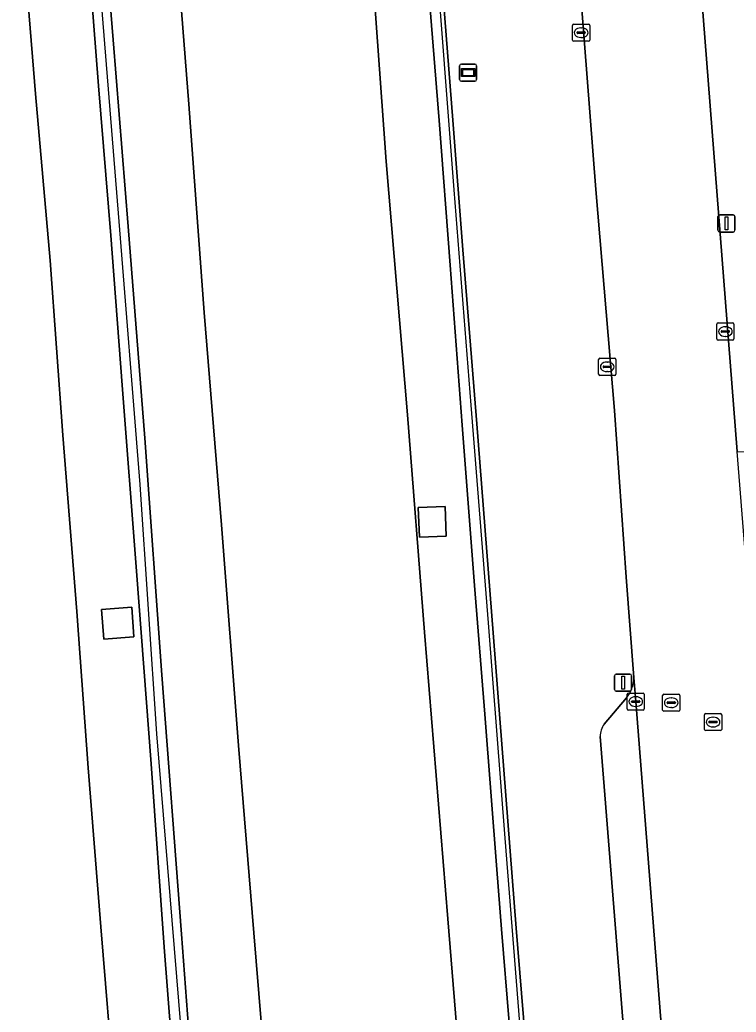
# Model space of a CAD drawing. Extents: x 157692 to 159674, y 381452 to 383291.
# Drawn here: x 157854.4 to 157896.1, y 381770 to 381827.8 of the extents above; entities that cross this region are included whole.
import ezdxf

# ---------------------------------------------------------------- set-up
doc = ezdxf.new("R2010")
doc.units = 0
for name, color, linetype in [('IMGEO_Berm_groen', 7, 'Continuous'), ('IMGEO_Geluidsscherm', 7, 'Continuous'), ('IMGEO_Groenvoorziening', 7, 'Continuous'), ('IMGEO_Kolk', 7, 'Continuous'), ('IMGEO_Lichtmast', 7, 'Continuous'), ('IMGEO_Muur', 7, 'Continuous'), ('IMGEO_Parkeervlak_open', 7, 'Continuous'), ('IMGEO_Rijbaan_autosnelweg', 7, 'Continuous'), ('IMGEO_Rijbaan_autoweg', 7, 'Continuous'), ('IMGEO_Rijbaan_lokaal_gesloten', 7, 'Continuous'), ('IMGEO_Rioolput', 7, 'Continuous'), ('IMGEO_Terreindeel_gesloten', 7, 'Continuous'), ('IMGEO_Voetpad_open', 7, 'Continuous'), ('IMGEO_Wegwijzer', 7, 'Continuous')]:
    doc.layers.add(name, color=color, linetype=linetype)

msp = doc.modelspace()

# ---------------------------------------------------------------- linework, layer by layer
at = {"layer": 'IMGEO_Berm_groen'}
for points in [[(157858.911, 381838.09), (157859.838, 381826.588), (157860.71, 381815.729), (157861.68, 381803.41), (157862.684, 381789.628), (157863.821, 381774.538), (157864.981, 381759.018), (157865.914, 381747.818), (157866.94, 381735.675), (157867.965, 381722.303), (157868.994, 381709.276)], [(157854.41, 381834.69), (157855.323, 381823.446), (157856.177, 381813.75), (157856.906, 381803.574), (157857.725, 381793.316), (157858.397, 381784.214), (157859.119, 381774.964), (157859.928, 381765.309), (157860.695, 381754.402), (157861.352, 381746.808), (157861.478, 381745.198), (157864.704, 381745.475), (157864.829, 381743.908), (157863.26, 381743.826), (157863.248, 381744.393), (157861.548, 381744.296), (157862.145, 381736.635), (157862.948, 381727.087), (157863.732, 381717.086), (157864.635, 381706.057)], [(157867.915, 381709.715), (157867.171, 381719.374), (157866.318, 381729.867), (157865.523, 381739.673), (157864.989, 381746.563), (157864.461, 381752.914), (157863.617, 381763.257), (157862.806, 381773.774), (157862.051, 381784.444), (157861.203, 381795.67), (157860.376, 381806.488), (157859.703, 381815.202), (157858.987, 381823.914), (157858.251, 381833.422)], [(157885.711, 381734.42), (157884.966, 381743.588), (157884.182, 381753.692), (157883.34, 381763.97), (157882.447, 381774.827), (157882.173, 381778.304), (157881.488, 381787.341), (157880.879, 381794.83), (157880.152, 381804.166), (157879.468, 381813.482), (157878.811, 381821.896), (157877.88, 381833.462)], [(157873.682, 381705.524), (157873, 381713.591), (157871.967, 381726.294), (157871.057, 381737.862), (157870.022, 381750.608), (157869.025, 381762.603), (157868.028, 381774.618), (157867.132, 381785.518), (157866.157, 381798.354), (157865.141, 381810.714), (157864.246, 381822.842), (157863.541, 381831.749)], [(157874.844, 381831.878), (157875.738, 381819.514), (157876.969, 381804.757), (157877.974, 381792.105), (157879.326, 381775.432), (157881.117, 381753.472), (157882.892, 381729.72), (157883.254, 381725.724), (157885.037, 381725.795), (157885.101, 381724.205), (157883.385, 381724.136), (157884.249, 381713.789), (157885.718, 381694.582)]]:
    msp.add_lwpolyline(points, dxfattribs=at)
for points in [[(157877.668, 381797.642), (157877.598, 381799.365), (157879.167, 381799.428), (157879.237, 381797.705)], [(157859.162, 381793.424), (157860.921, 381793.562), (157861.055, 381791.843), (157859.296, 381791.706)]]:
    msp.add_lwpolyline(points, close=True, dxfattribs=at)
at = {"layer": 'IMGEO_Geluidsscherm'}
for points in [[(157874.053, 381638.712), (157872.666, 381656.094), (157871.737, 381668.027), (157870.721, 381681.637), (157869.567, 381696.23), (157868.32, 381712.586), (157867.159, 381726.489), (157865.954, 381741.209), (157864.809, 381756.45), (157863.806, 381768.982), (157862.385, 381786.19), (157861.408, 381800.707), (157860.147, 381816.502), (157858.882, 381832.382), (157857.547, 381849.595), (157856.042, 381866.756), (157854.906, 381881.824), (157854.737, 381883.41), (157854.585, 381886.29)], [(157894.139, 381641.124), (157893.247, 381651.551), (157892.35, 381662.063), (157891.41, 381672.573), (157890.762, 381680.814), (157889.905, 381691.372), (157889.058, 381701.758), (157888.118, 381712.268), (157887.113, 381724.843), (157885.957, 381739.479), (157885.015, 381750.851), (157883.817, 381765.443), (157882.659, 381780.122), (157881.699, 381792.657), (157880.689, 381805.318), (157879.686, 381817.851), (157878.57, 381832.532), (157877.418, 381847.083), (157876.408, 381859.744), (157875.211, 381874.335), (157874.447, 381884.768)]]:
    msp.add_lwpolyline(points, dxfattribs=at)
at = {"layer": 'IMGEO_Groenvoorziening'}
for points in [[(157890.15, 381789.481), (157889.707, 381795.306), (157889.026, 381805.007), (157887.941, 381817.88), (157885.063, 381854.884)], [(157878.695, 381833.548), (157879.607, 381821.916), (157880.198, 381814.361), (157881.01, 381804.232), (157881.864, 381793.308), (157883.305, 381774.894), (157884.565, 381759.53), (157885.416, 381748.649), (157886.078, 381740.56), (157886.734, 381732.168), (157887.411, 381723.799), (157888.108, 381715.453), (157889.505, 381698.696)], [(157888.417, 381786.762), (157889.73, 381788.294)], [(157891.913, 381739.433), (157888.184, 381786.041)]]:
    msp.add_lwpolyline(points, dxfattribs=at)
for centre, radius, start, end in [((157888.317, 381789.462), 1.833, 320.43165, 0.59741), ((157889.57, 381785.991), 1.387, 146.2336, 177.94865)]:
    msp.add_arc(centre, radius, start, end, dxfattribs=at)
at = {"layer": 'IMGEO_Kolk'}
for p, q in [((157886.585, 381826.577), (157886.585, 381827.429)), ((157886.66, 381827.503), (157887.512, 381827.503)), ((157887.073, 381827.283), (157887.098, 381827.283)), ((157887.586, 381827.429), (157887.586, 381826.577)), ((157886.844, 381826.997), (157886.844, 381827.009)), ((157887.282, 381826.96), (157886.884, 381826.96)), ((157886.887, 381827.046), (157887.285, 381827.046)), ((157887.096, 381826.723), (157887.071, 381826.723)), ((157887.328, 381827.009), (157887.328, 381826.997)), ((157887.512, 381826.503), (157886.66, 381826.503)), ((157894.98, 381809.184), (157894.98, 381810.036)), ((157895.055, 381810.11), (157895.907, 381810.11)), ((157895.981, 381810.036), (157895.981, 381809.184)), ((157895.239, 381809.604), (157895.239, 381809.616)), ((157895.677, 381809.567), (157895.279, 381809.567)), ((157895.282, 381809.653), (157895.68, 381809.653)), ((157895.468, 381809.89), (157895.493, 381809.89)), ((157895.723, 381809.616), (157895.723, 381809.604)), ((157895.907, 381809.11), (157895.055, 381809.11)), ((157895.491, 381809.33), (157895.466, 381809.33)), ((157888.103, 381807.13), (157888.103, 381807.982)), ((157888.178, 381808.056), (157889.03, 381808.056)), ((157888.591, 381807.836), (157888.616, 381807.836)), ((157889.104, 381807.982), (157889.104, 381807.13)), ((157888.362, 381807.55), (157888.362, 381807.562)), ((157888.8, 381807.513), (157888.402, 381807.513)), ((157888.405, 381807.599), (157888.803, 381807.599)), ((157888.614, 381807.276), (157888.589, 381807.276)), ((157888.846, 381807.562), (157888.846, 381807.55)), ((157889.03, 381807.056), (157888.178, 381807.056)), ((157889.761, 381787.646), (157889.761, 381788.498)), ((157889.836, 381788.572), (157890.688, 381788.572)), ((157890.02, 381788.066), (157890.02, 381788.078)), ((157890.458, 381788.029), (157890.06, 381788.029)), ((157890.063, 381788.115), (157890.461, 381788.115)), ((157890.249, 381788.352), (157890.274, 381788.352)), ((157890.504, 381788.078), (157890.504, 381788.066)), ((157890.762, 381788.498), (157890.762, 381787.646)), ((157890.688, 381787.572), (157889.836, 381787.572)), ((157890.272, 381787.792), (157890.247, 381787.792))]:
    msp.add_line(p, q, dxfattribs=at)
for points in [[(157886.585, 381826.577), (157886.585, 381827.429)], [(157886.66, 381827.503), (157887.512, 381827.503)], [(157887.586, 381827.429), (157887.586, 381826.577)], [(157887.512, 381826.503), (157886.66, 381826.503)], [(157894.98, 381809.184), (157894.98, 381810.036)], [(157895.055, 381810.11), (157895.907, 381810.11)], [(157895.981, 381810.036), (157895.981, 381809.184)], [(157895.907, 381809.11), (157895.055, 381809.11)], [(157888.103, 381807.13), (157888.103, 381807.982)], [(157888.178, 381808.056), (157889.03, 381808.056)], [(157889.104, 381807.982), (157889.104, 381807.13)], [(157889.03, 381807.056), (157888.178, 381807.056)], [(157889.761, 381787.646), (157889.761, 381788.498)], [(157889.836, 381788.572), (157890.688, 381788.572)], [(157890.762, 381788.498), (157890.762, 381787.646)], [(157890.688, 381787.572), (157889.836, 381787.572)]]:
    msp.add_lwpolyline(points, dxfattribs=at)
for centre, radius, start, end in [((157886.662, 381827.427), 0.0765, 91.55205, 178.44795), ((157886.662, 381827.427), 0.0765, 91.55205, 178.44795), ((157887.51, 381827.427), 0.0765, 1.55205, 88.44795), ((157887.51, 381827.427), 0.0765, 1.55205, 88.44795), ((157886.884, 381827.006), 0.0403, 85.87752, 175.75265), ((157886.881, 381826.996), 0.0366, 178.93798, 274.71019), ((157887.285, 381827.003), 0.043, 264.86636, 352.45326), ((157887.289, 381827.008), 0.0386, 1.73085, 96.63898), ((157886.662, 381826.579), 0.0765, 181.55205, 268.44795), ((157886.662, 381826.579), 0.0765, 181.55205, 268.44795), ((157887.51, 381826.579), 0.0765, 271.55205, 358.44795), ((157887.51, 381826.579), 0.0765, 271.55205, 358.44795), ((157895.057, 381810.034), 0.0765, 91.55205, 178.44795), ((157895.057, 381810.034), 0.0765, 91.55205, 178.44795), ((157895.905, 381810.034), 0.0765, 1.55205, 88.44795), ((157895.905, 381810.034), 0.0765, 1.55205, 88.44795), ((157895.279, 381809.613), 0.0403, 85.87752, 175.75265), ((157895.276, 381809.603), 0.0366, 178.93798, 274.71019), ((157895.68, 381809.61), 0.043, 264.86636, 352.45326), ((157895.684, 381809.615), 0.0386, 1.73085, 96.63898), ((157895.057, 381809.186), 0.0765, 181.55205, 268.44795), ((157895.057, 381809.186), 0.0765, 181.55205, 268.44795), ((157895.905, 381809.186), 0.0765, 271.55205, 358.44795), ((157895.905, 381809.186), 0.0765, 271.55205, 358.44795), ((157888.18, 381807.98), 0.0765, 91.55205, 178.44795), ((157888.18, 381807.98), 0.0765, 91.55205, 178.44795), ((157889.028, 381807.98), 0.0765, 1.55205, 88.44795), ((157889.028, 381807.98), 0.0765, 1.55205, 88.44795), ((157888.18, 381807.132), 0.0765, 181.55205, 268.44795), ((157888.18, 381807.132), 0.0765, 181.55205, 268.44795), ((157888.402, 381807.559), 0.0403, 85.87752, 175.75265), ((157888.399, 381807.549), 0.0366, 178.93798, 274.71019), ((157888.803, 381807.556), 0.043, 264.86636, 352.45326), ((157888.807, 381807.561), 0.0386, 1.73085, 96.63898), ((157889.028, 381807.132), 0.0765, 271.55205, 358.44795), ((157889.028, 381807.132), 0.0765, 271.55205, 358.44795), ((157889.838, 381788.496), 0.0765, 91.55205, 178.44795), ((157889.838, 381788.496), 0.0765, 91.55205, 178.44795), ((157890.06, 381788.075), 0.0403, 85.87752, 175.75265), ((157890.057, 381788.065), 0.0366, 178.93798, 274.71019), ((157890.461, 381788.072), 0.043, 264.86636, 352.45326), ((157890.465, 381788.077), 0.0386, 1.73085, 96.63898), ((157890.686, 381788.496), 0.0765, 1.55205, 88.44795), ((157890.686, 381788.496), 0.0765, 1.55205, 88.44795), ((157889.838, 381787.648), 0.0765, 181.55205, 268.44795), ((157889.838, 381787.648), 0.0765, 181.55205, 268.44795), ((157890.686, 381787.648), 0.0765, 271.55205, 358.44795), ((157890.686, 381787.648), 0.0765, 271.55205, 358.44795)]:
    msp.add_arc(centre, radius, start, end, dxfattribs=at)
for centre, major_axis, ratio, start_param, end_param in [((157887.072, 381827.003), (-0.387, 0.002), 0.722429, 4.712389, 7.853982), ((157887.097, 381827.003), (-0.39, 0.002), 0.717154, 1.570796, 4.712389), ((157895.467, 381809.61), (-0.387, 0.002), 0.722429, 4.712389, 7.853982), ((157895.492, 381809.61), (-0.39, 0.002), 0.717154, 1.570796, 4.712389), ((157888.59, 381807.556), (-0.387, 0.002), 0.722429, 4.712389, 7.853982), ((157888.615, 381807.556), (-0.39, 0.002), 0.717154, 1.570796, 4.712389), ((157890.248, 381788.072), (-0.387, 0.002), 0.722429, 4.712389, 7.853982), ((157890.273, 381788.072), (-0.39, 0.002), 0.717154, 1.570796, 4.712389)]:
    msp.add_ellipse(centre, major_axis=major_axis, ratio=ratio, start_param=start_param, end_param=end_param, dxfattribs=at)
at = {"layer": 'IMGEO_Lichtmast'}
for p, q in [((157895.051, 381815.502), (157895.051, 381816.302)), ((157895.051, 381816.302), (157895.051, 381815.502)), ((157895.151, 381816.402), (157895.941, 381816.402)), ((157895.941, 381816.402), (157895.151, 381816.402)), ((157896.041, 381816.302), (157896.041, 381815.502)), ((157896.041, 381815.502), (157896.041, 381816.302)), ((157895.941, 381815.402), (157895.151, 381815.402)), ((157895.151, 381815.402), (157895.941, 381815.402)), ((157889.03, 381788.778), (157889.03, 381789.578)), ((157889.03, 381789.578), (157889.03, 381788.778)), ((157889.13, 381789.678), (157889.92, 381789.678)), ((157889.92, 381789.678), (157889.13, 381789.678)), ((157890.02, 381789.578), (157890.02, 381788.778)), ((157890.02, 381788.778), (157890.02, 381789.578)), ((157889.92, 381788.678), (157889.13, 381788.678)), ((157889.13, 381788.678), (157889.92, 381788.678))]:
    msp.add_line(p, q, dxfattribs=at)
for points in [[(157895.471, 381816.277), (157895.621, 381816.277), (157895.621, 381815.527), (157895.471, 381815.527), (157895.471, 381816.277)], [(157889.45, 381789.553), (157889.6, 381789.553), (157889.6, 381788.803), (157889.45, 381788.803), (157889.45, 381789.553)]]:
    msp.add_lwpolyline(points, dxfattribs=at)
for centre, start, end in [((157895.151, 381816.302), 90, 180), ((157895.151, 381816.302), 90, 180), ((157895.941, 381816.302), 0, 90), ((157895.941, 381816.302), 360, 90), ((157895.151, 381815.502), 180, 270), ((157895.151, 381815.502), 180, 270), ((157895.941, 381815.502), 270, 0), ((157895.941, 381815.502), 270, 0), ((157889.13, 381789.578), 90, 180), ((157889.13, 381789.578), 90, 180), ((157889.92, 381789.578), 0, 90), ((157889.92, 381789.578), 360, 90), ((157889.13, 381788.778), 180, 270), ((157889.13, 381788.778), 180, 270), ((157889.92, 381788.778), 270, 0), ((157889.92, 381788.778), 270, 0)]:
    msp.add_arc(centre, 0.1, start, end, dxfattribs=at)
at = {"layer": 'IMGEO_Muur'}
for points in [[(157868.994, 381709.276), (157867.965, 381722.303), (157866.94, 381735.675), (157865.914, 381747.818), (157864.981, 381759.018), (157863.821, 381774.538), (157862.684, 381789.628), (157861.68, 381803.41), (157860.71, 381815.729), (157859.838, 381826.588), (157858.911, 381838.09)], [(157858.251, 381833.422), (157858.987, 381823.914), (157859.703, 381815.202), (157860.376, 381806.488), (157861.203, 381795.67), (157862.051, 381784.444), (157862.806, 381773.774), (157863.617, 381763.257), (157864.461, 381752.914), (157864.989, 381746.563), (157865.523, 381739.673), (157866.318, 381729.867), (157867.171, 381719.374), (157867.915, 381709.715)], [(157877.88, 381833.462), (157878.811, 381821.896), (157879.468, 381813.482), (157880.152, 381804.166), (157880.879, 381794.83), (157881.488, 381787.341), (157882.173, 381778.304), (157882.447, 381774.827), (157883.34, 381763.97), (157884.182, 381753.692), (157884.966, 381743.588), (157885.711, 381734.42), (157886.515, 381724.851), (157887.155, 381717.191), (157887.932, 381707.729)], [(157889.505, 381698.696), (157888.108, 381715.453), (157887.411, 381723.799), (157886.734, 381732.168), (157886.078, 381740.56), (157885.416, 381748.649), (157884.565, 381759.53), (157883.305, 381774.894), (157881.864, 381793.308), (157881.01, 381804.232), (157880.198, 381814.361), (157879.607, 381821.916), (157878.695, 381833.548)]]:
    msp.add_lwpolyline(points, dxfattribs=at)
at = {"layer": 'IMGEO_Parkeervlak_open'}
for points in [[(157894.353, 381736.277), (157893.784, 381743.648), (157892.044, 381765.598), (157890.262, 381788.072), (157890.15, 381789.481)], [(157889.73, 381788.294), (157888.417, 381786.762)], [(157888.184, 381786.041), (157891.913, 381739.433)]]:
    msp.add_lwpolyline(points, dxfattribs=at)
for centre, radius, start, end in [((157888.317, 381789.462), 1.833, 320.43165, 0.59741), ((157889.57, 381785.991), 1.387, 146.2336, 177.94865)]:
    msp.add_arc(centre, radius, start, end, dxfattribs=at)
at = {"layer": 'IMGEO_Rijbaan_autosnelweg'}
msp.add_lwpolyline([(157864.635, 381706.057), (157863.732, 381717.086), (157862.948, 381727.087), (157862.145, 381736.635), (157861.548, 381744.296), (157861.478, 381745.198), (157861.352, 381746.808), (157860.695, 381754.402), (157859.928, 381765.309), (157859.119, 381774.964), (157858.397, 381784.214), (157857.725, 381793.316), (157856.906, 381803.574), (157856.177, 381813.75), (157855.323, 381823.446), (157854.41, 381834.69)], dxfattribs=at)
at = {"layer": 'IMGEO_Rijbaan_autoweg'}
for points in [[(157863.541, 381831.749), (157864.246, 381822.842), (157865.141, 381810.714), (157866.157, 381798.354), (157867.132, 381785.518), (157868.028, 381774.618), (157869.025, 381762.603), (157870.022, 381750.608), (157871.057, 381737.862), (157871.967, 381726.294), (157873, 381713.591), (157873.682, 381705.524)], [(157885.718, 381694.582), (157884.249, 381713.789), (157883.385, 381724.136), (157883.254, 381725.724), (157882.892, 381729.72), (157881.117, 381753.472), (157879.326, 381775.432), (157877.974, 381792.105), (157876.969, 381804.757), (157875.738, 381819.514), (157874.844, 381831.878)]]:
    msp.add_lwpolyline(points, dxfattribs=at)
at = {"layer": 'IMGEO_Rijbaan_lokaal_gesloten'}
msp.add_lwpolyline([(157903.543, 381709.866), (157903.212, 381714.239), (157902.471, 381723.473), (157902.13, 381727.743), (157899.136, 381765.221), (157898.636, 381771.323), (157898.397, 381774.383), (157897.179, 381790), (157896.177, 381802.631), (157893.019, 381842.891), (157892.541, 381848.727), (157892.003, 381855.489), (157885.063, 381854.884), (157887.941, 381817.88), (157889.026, 381805.007), (157889.707, 381795.306), (157890.15, 381789.481), (157890.262, 381788.072), (157892.044, 381765.598), (157893.784, 381743.648), (157894.353, 381736.277), (157894.87, 381730.006), (157896.755, 381705.805)], dxfattribs=at)
at = {"layer": 'IMGEO_Rioolput'}
for p, q in [((157891.829, 381787.583), (157891.829, 381788.435)), ((157891.904, 381788.509), (157892.756, 381788.509)), ((157892.088, 381788.003), (157892.088, 381788.015)), ((157892.131, 381788.052), (157892.529, 381788.052)), ((157892.317, 381788.289), (157892.342, 381788.289)), ((157892.572, 381788.015), (157892.572, 381788.003)), ((157892.83, 381788.435), (157892.83, 381787.583)), ((157892.756, 381787.509), (157891.904, 381787.509)), ((157892.526, 381787.966), (157892.128, 381787.966)), ((157892.34, 381787.729), (157892.315, 381787.729)), ((157894.265, 381786.456), (157894.265, 381787.308)), ((157894.34, 381787.382), (157895.192, 381787.382)), ((157894.524, 381786.876), (157894.524, 381786.888)), ((157894.567, 381786.925), (157894.965, 381786.925)), ((157894.753, 381787.162), (157894.778, 381787.162)), ((157895.008, 381786.888), (157895.008, 381786.876)), ((157895.266, 381787.308), (157895.266, 381786.456)), ((157895.192, 381786.382), (157894.34, 381786.382)), ((157894.962, 381786.839), (157894.564, 381786.839)), ((157894.776, 381786.602), (157894.751, 381786.602))]:
    msp.add_line(p, q, dxfattribs=at)
for points in [[(157891.829, 381787.583), (157891.829, 381788.435)], [(157891.904, 381788.509), (157892.756, 381788.509)], [(157892.83, 381788.435), (157892.83, 381787.583)], [(157892.756, 381787.509), (157891.904, 381787.509)], [(157894.265, 381786.456), (157894.265, 381787.308)], [(157894.34, 381787.382), (157895.192, 381787.382)], [(157895.266, 381787.308), (157895.266, 381786.456)], [(157895.192, 381786.382), (157894.34, 381786.382)]]:
    msp.add_lwpolyline(points, dxfattribs=at)
for centre, radius, start, end in [((157891.906, 381788.433), 0.0765, 91.55205, 178.44795), ((157891.906, 381788.433), 0.0765, 91.55205, 178.44795), ((157892.128, 381788.012), 0.0403, 85.87752, 175.75265), ((157892.125, 381788.002), 0.0366, 178.93798, 274.71019), ((157892.529, 381788.009), 0.043, 264.86636, 352.45326), ((157892.533, 381788.014), 0.0386, 1.73085, 96.63898), ((157892.754, 381788.433), 0.0765, 1.55205, 88.44795), ((157892.754, 381788.433), 0.0765, 1.55205, 88.44795), ((157891.906, 381787.585), 0.0765, 181.55205, 268.44795), ((157891.906, 381787.585), 0.0765, 181.55205, 268.44795), ((157892.754, 381787.585), 0.0765, 271.55205, 358.44795), ((157892.754, 381787.585), 0.0765, 271.55205, 358.44795), ((157894.342, 381787.306), 0.0765, 91.55205, 178.44795), ((157894.342, 381787.306), 0.0765, 91.55205, 178.44795), ((157894.564, 381786.885), 0.0403, 85.87752, 175.75265), ((157894.561, 381786.875), 0.0366, 178.93798, 274.71019), ((157894.965, 381786.882), 0.043, 264.86636, 352.45326), ((157894.969, 381786.887), 0.0386, 1.73085, 96.63898), ((157895.19, 381787.306), 0.0765, 1.55205, 88.44795), ((157895.19, 381787.306), 0.0765, 1.55205, 88.44795), ((157894.342, 381786.458), 0.0765, 181.55205, 268.44795), ((157894.342, 381786.458), 0.0765, 181.55205, 268.44795), ((157895.19, 381786.458), 0.0765, 271.55205, 358.44795), ((157895.19, 381786.458), 0.0765, 271.55205, 358.44795)]:
    msp.add_arc(centre, radius, start, end, dxfattribs=at)
for centre, major_axis, ratio, start_param, end_param in [((157892.316, 381788.009), (-0.387, 0.002), 0.722429, 4.712389, 7.853982), ((157892.341, 381788.009), (-0.39, 0.002), 0.717154, 1.570796, 4.712389), ((157894.752, 381786.882), (-0.387, 0.002), 0.722429, 4.712389, 7.853982), ((157894.777, 381786.882), (-0.39, 0.002), 0.717154, 1.570796, 4.712389)]:
    msp.add_ellipse(centre, major_axis=major_axis, ratio=ratio, start_param=start_param, end_param=end_param, dxfattribs=at)
at = {"layer": 'IMGEO_Terreindeel_gesloten'}
for points in [[(157877.598, 381799.365), (157877.668, 381797.642), (157879.237, 381797.705), (157879.167, 381799.428)], [(157859.162, 381793.424), (157859.296, 381791.706), (157861.055, 381791.843), (157860.921, 381793.562)]]:
    msp.add_lwpolyline(points, close=True, dxfattribs=at)
at = {"layer": 'IMGEO_Voetpad_open'}
msp.add_lwpolyline([(157895.75, 381843.077), (157893.019, 381842.891), (157896.177, 381802.631), (157899.387, 381802.538), (157898.558, 381810.124), (157897.252, 381826.778), (157896.212, 381841.657)], close=True, dxfattribs=at)
at = {"layer": 'IMGEO_Wegwijzer'}
for p, q in [((157880.012, 381824.277), (157880.012, 381825.077)), ((157880.012, 381825.077), (157880.012, 381824.277)), ((157880.112, 381825.177), (157880.902, 381825.177)), ((157880.902, 381825.177), (157880.112, 381825.177)), ((157881.002, 381825.077), (157881.002, 381824.277)), ((157881.002, 381824.277), (157881.002, 381825.077)), ((157880.902, 381824.177), (157880.112, 381824.177)), ((157880.112, 381824.177), (157880.902, 381824.177))]:
    msp.add_line(p, q, dxfattribs=at)
for points in [[(157880.113, 381824.909), (157880.901, 381824.909), (157880.901, 381824.445), (157880.113, 381824.445), (157880.113, 381824.909)], [(157880.178, 381824.844), (157880.178, 381824.51), (157880.836, 381824.51), (157880.836, 381824.844), (157880.178, 381824.844)]]:
    msp.add_lwpolyline(points, dxfattribs=at)
for centre, start, end in [((157880.112, 381825.077), 90, 180), ((157880.112, 381825.077), 90, 180), ((157880.902, 381825.077), 0, 90), ((157880.902, 381825.077), 360, 90), ((157880.112, 381824.277), 180, 270), ((157880.112, 381824.277), 180, 270), ((157880.902, 381824.277), 270, 0), ((157880.902, 381824.277), 270, 0)]:
    msp.add_arc(centre, 0.1, start, end, dxfattribs=at)

doc.saveas('drawing.dxf')
